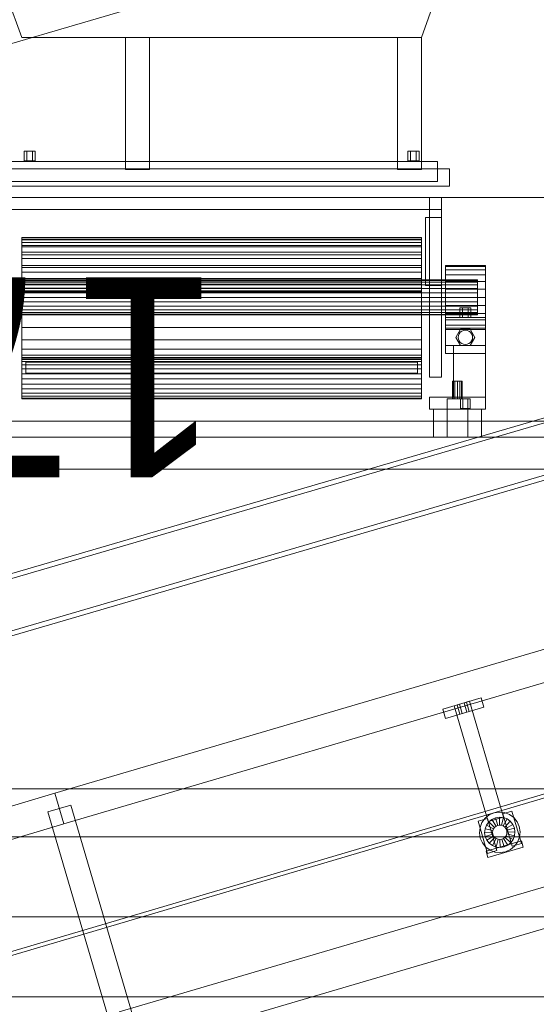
# Model space of a CAD drawing. Header units: millimetres. Extents: x -4395 to 65662, y -65530 to 6847.
# Tile 580 of 656: x 4848 to 5494, y 1091 to 2322. Entities that reach past the tile are written whole.
import ezdxf

# ---------------------------------------------------------------- set-up
doc = ezdxf.new("R2010")
doc.units = ezdxf.units.MM
for name, color, linetype, lineweight in [('COTAS_P', 1, 'Continuous', 0), ('lateral_C01', 7, 'Continuous', 0), ('lateral_dosificador', 7, 'Continuous', 0)]:
    doc.layers.add(name, color=color, linetype=linetype, lineweight=lineweight)
doc.dimstyles.new('R19_100', dxfattribs={"dimtxt": 250, "dimasz": 150, "dimexe": 150, "dimexo": 80, "dimgap": 100, "dimtad": 1, "dimtih": 1, "dimtoh": 1, "dimdsep": 46, "dimcen": 0.09, "dimadec": 0, "dimazin": 0, "dimtfac": 1, "dimtdec": 4, "dimtofl": 0, "dimtmove": 0, "dimatfit": 3, "dimfxl": 1, "dimtolj": 1, "dimtzin": 0, "dimarcsym": 0})

# ---------------------------------------------------------------- blocks, each defined once
blk = doc.blocks.new('DIM_R33_1')
at = {"layer": 'COTAS_P'}
for p, q in [((796, 1103.4), (9904.9, 3783.4)), ((9904.9, 3783.4), (9748.3, 3784.2)), ((9904.9, 3783.4), (9773.7, 3697.9)), ((10158.9, 2920), (9904.9, 3783.4)), ((796, 1103.4), (927.2, 1188.9)), ((1050, 240), (796, 1103.4)), ((796, 1103.4), (952.6, 1102.6))]:
    blk.add_line(p, q, dxfattribs=at)
blk.add_text('9495 P', height=250, rotation=16.3948, dxfattribs=at).set_placement((5322.2, 2539.3))
blk = doc.blocks.new('DIM_R33_22')
at = {"layer": 'COTAS_P'}
for p, q in [((4250, 2100), (4400, 2145)), ((5950, 2100), (5800, 2145)), ((4250, 1200), (4250, 2100)), ((5950, 2100), (4250, 2100)), ((4250, 2100), (4400, 2055)), ((5950, 2100), (5800, 2055)), ((5950, 1200), (5950, 2100))]:
    blk.add_line(p, q, dxfattribs=at)
blk.add_text('1700 P', height=250, rotation=180, dxfattribs=at).set_placement((5100, 2000))

msp = doc.modelspace()

# ---------------------------------------------------------------- linework, layer by layer
at = {"layer": 'lateral_C01'}
for p, q in [((1105.699, 51.872), (10210.031, 2747.406)), ((1107.119, 47.078), (10211.451, 2742.611)), ((5657.552, 1869.456), (4716.927, 1594.452)), ((4718.61, 1588.693), (5659.235, 1863.697)), ((4736.241, 1528.388), (5676.866, 1803.393)), ((5678.55, 1797.634), (4737.925, 1522.629)), ((4891.593, 1354.625), (6042.801, 1693.33)), ((4902.883, 1316.252), (6054.091, 1654.956)), ((5376.627, 1459.805), (5424.594, 1473.917)), ((5391.017, 1464.038), (5410.204, 1469.683)), ((5394.855, 1465.167), (5397.733, 1466.014)), ((5397.733, 1466.014), (5403.489, 1467.708)), ((5401.12, 1454.502), (5397.733, 1466.014)), ((5403.489, 1467.708), (5406.367, 1468.554)), ((5406.876, 1456.196), (5403.489, 1467.708)), ((5409.754, 1457.042), (5406.367, 1468.554)), ((5452.793, 1324.93), (5410.204, 1469.683)), ((5427.981, 1462.405), (5424.594, 1473.917)), ((5376.627, 1459.805), (5380.014, 1448.293)), ((5380.014, 1448.293), (5427.981, 1462.405)), ((5391.017, 1464.038), (5433.606, 1319.285)), ((5394.855, 1465.167), (5398.242, 1453.655)), ((5401.12, 1454.502), (5398.242, 1453.655)), ((5401.12, 1454.502), (5406.876, 1456.196)), ((5406.876, 1456.196), (5409.754, 1457.042)), ((4972.035, 1081.213), (6123.243, 1419.918)), ((4986.148, 1033.246), (6137.356, 1371.951)), ((3740.385, 1015.921), (4891.593, 1354.625)), ((4891.593, 1354.625), (4902.883, 1316.252)), ((4911.628, 1339.672), (4882.848, 1331.205)), ((4964.701, 1052.996), (4882.848, 1331.205)), ((4911.628, 1339.672), (4993.482, 1061.464)), ((5440.829, 1330.166), (5447.38, 1331.191)), ((5447.38, 1331.191), (5453.973, 1330.486)), ((5451.664, 1328.768), (5463.176, 1332.155)), ((5453.973, 1330.486), (5460.159, 1328.098)), ((5475.031, 1291.862), (5463.176, 1332.155)), ((5420.965, 1319.735), (5432.477, 1323.122)), ((5420.965, 1319.735), (5432.82, 1279.443)), ((5425.698, 1317.96), (5429.605, 1323.317)), ((5429.605, 1323.317), (5434.766, 1327.48)), ((5431.317, 1314.896), (5434.24, 1318.903)), ((5444.332, 1282.83), (5432.477, 1323.122)), ((5433.606, 1319.285), (5452.793, 1324.93)), ((5434.24, 1318.903), (5438.1, 1322.017)), ((5441.481, 1312.006), (5434.24, 1318.903)), ((5434.766, 1327.48), (5440.829, 1330.166)), ((5438.1, 1322.017), (5442.635, 1324.026)), ((5443.309, 1313.481), (5438.1, 1322.017)), ((5442.635, 1324.026), (5447.535, 1324.793)), ((5445.458, 1314.433), (5442.635, 1324.026)), ((5447.779, 1314.796), (5447.535, 1324.793)), ((5447.535, 1324.793), (5452.467, 1324.266)), ((5450.115, 1314.546), (5452.467, 1324.266)), ((5451.664, 1328.768), (5463.519, 1288.475)), ((5452.307, 1313.7), (5457.095, 1322.48)), ((5452.467, 1324.266), (5457.095, 1322.48)), ((5454.205, 1312.316), (5461.102, 1319.557)), ((5457.095, 1322.48), (5461.102, 1319.557)), ((5460.159, 1328.098), (5465.516, 1324.191)), ((5461.102, 1319.557), (5464.216, 1315.697)), ((5465.516, 1324.191), (5469.679, 1319.031)), ((5469.679, 1319.031), (5472.365, 1312.968)), ((3751.675, 977.547), (4902.883, 1316.252)), ((5422.605, 1305.181), (5423.311, 1311.774)), ((5423.311, 1311.774), (5425.698, 1317.96)), ((5429.003, 1305.336), (5429.531, 1310.268)), ((5429.531, 1310.268), (5431.317, 1314.896)), ((5439.25, 1307.916), (5429.531, 1310.268)), ((5440.096, 1310.108), (5431.317, 1314.896)), ((5439.001, 1305.58), (5439.25, 1307.916)), ((5439.25, 1307.916), (5440.096, 1310.108)), ((5440.096, 1310.108), (5441.481, 1312.006)), ((5441.481, 1312.006), (5443.309, 1313.481)), ((5443.309, 1313.481), (5445.458, 1314.433)), ((5445.458, 1314.433), (5447.779, 1314.796)), ((5447.779, 1314.796), (5450.115, 1314.546)), ((5450.115, 1314.546), (5452.307, 1313.7)), ((5452.307, 1313.7), (5454.205, 1312.316)), ((5454.205, 1312.316), (5455.68, 1310.487)), ((5455.68, 1310.487), (5464.216, 1315.697)), ((5455.68, 1310.487), (5456.632, 1308.339)), ((5466.225, 1311.162), (5456.632, 1308.339)), ((5456.632, 1308.339), (5456.995, 1306.018)), ((5456.995, 1306.018), (5456.745, 1303.682)), ((5456.995, 1306.018), (5466.992, 1306.261)), ((5464.216, 1315.697), (5466.225, 1311.162)), ((5466.225, 1311.162), (5466.992, 1306.261)), ((5466.992, 1306.261), (5466.465, 1301.329)), ((5472.365, 1312.968), (5473.39, 1306.417)), ((5473.39, 1306.417), (5472.685, 1299.824)), ((5423.631, 1298.63), (5422.605, 1305.181)), ((5426.316, 1292.567), (5423.631, 1298.63)), ((5439.001, 1305.58), (5429.003, 1305.336)), ((5429.77, 1300.436), (5429.003, 1305.336)), ((5439.364, 1303.259), (5429.77, 1300.436)), ((5431.779, 1295.901), (5429.77, 1300.436)), ((5431.014, 1282.039), (5475.143, 1295.023)), ((5440.315, 1301.11), (5431.779, 1295.901)), ((5434.894, 1292.041), (5431.779, 1295.901)), ((5441.791, 1299.282), (5434.894, 1292.041)), ((5443.689, 1297.897), (5438.901, 1289.118)), ((5439.364, 1303.259), (5439.001, 1305.58)), ((5440.315, 1301.11), (5439.364, 1303.259)), ((5441.791, 1299.282), (5440.315, 1301.11)), ((5443.689, 1297.897), (5441.791, 1299.282)), ((5445.881, 1297.051), (5443.528, 1287.332)), ((5445.881, 1297.051), (5443.689, 1297.897)), ((5448.217, 1296.802), (5445.881, 1297.051)), ((5450.538, 1297.165), (5448.217, 1296.802)), ((5448.217, 1296.802), (5448.46, 1286.804)), ((5452.686, 1298.116), (5450.538, 1297.165)), ((5450.538, 1297.165), (5453.361, 1287.571)), ((5454.515, 1299.592), (5452.686, 1298.116)), ((5452.686, 1298.116), (5457.896, 1289.58)), ((5455.899, 1301.49), (5454.515, 1299.592)), ((5454.515, 1299.592), (5461.756, 1292.695)), ((5456.745, 1303.682), (5455.899, 1301.49)), ((5455.899, 1301.49), (5464.679, 1296.702)), ((5456.745, 1303.682), (5466.465, 1301.329)), ((5464.679, 1296.702), (5461.756, 1292.695)), ((5466.465, 1301.329), (5464.679, 1296.702)), ((5470.297, 1293.638), (5466.39, 1288.281)), ((5472.685, 1299.824), (5470.297, 1293.638)), ((5477.401, 1287.348), (5475.143, 1295.023)), ((5430.48, 1287.406), (5426.316, 1292.567)), ((5435.837, 1283.499), (5430.48, 1287.406)), ((5431.014, 1282.039), (5433.272, 1274.364)), ((5432.82, 1279.443), (5444.332, 1282.83)), ((5433.272, 1274.364), (5477.401, 1287.348)), ((5438.901, 1289.118), (5434.894, 1292.041)), ((5442.023, 1281.112), (5435.837, 1283.499)), ((5443.528, 1287.332), (5438.901, 1289.118)), ((5448.616, 1280.406), (5442.023, 1281.112)), ((5448.46, 1286.804), (5443.528, 1287.332)), ((5453.361, 1287.571), (5448.46, 1286.804)), ((5455.167, 1281.432), (5448.616, 1280.406)), ((5457.896, 1289.58), (5453.361, 1287.571)), ((5461.23, 1284.117), (5455.167, 1281.432)), ((5461.756, 1292.695), (5457.896, 1289.58)), ((5466.39, 1288.281), (5461.23, 1284.117)), ((5463.519, 1288.475), (5475.031, 1291.862))]:
    msp.add_line(p, q, dxfattribs=at)
at = {"layer": 'lateral_dosificador'}
for p, q in [((4850, 2300), (4350, 3700)), ((5850, 3700), (5350, 2300)), ((5350, 2300), (4850, 2300)), ((5010, 2300), (4980, 2300)), ((4980, 2300), (4980, 2135)), ((5010, 2135), (5010, 2300)), ((5320, 2300), (5010, 2300)), ((5010, 2145), (5010, 2300)), ((5350, 2300), (5320, 2300)), ((5320, 2300), (5320, 2135)), ((5320, 2300), (5320, 2145)), ((5350, 2135), (5350, 2300)), ((4853, 2158), (4856.5, 2158)), ((4853, 2158), (4853, 2146)), ((4856.5, 2158), (4863.5, 2158)), ((4856.5, 2146), (4856.5, 2158)), ((4863.5, 2158), (4867, 2158)), ((4863.5, 2146), (4863.5, 2158)), ((4867, 2146), (4867, 2158)), ((5333, 2158), (5336.5, 2158)), ((5333, 2158), (5333, 2146)), ((5336.5, 2158), (5343.5, 2158)), ((5336.5, 2146), (5336.5, 2158)), ((5343.5, 2158), (5347, 2158)), ((5343.5, 2146), (5343.5, 2158)), ((5347, 2146), (5347, 2158)), ((5370, 2145), (4830, 2145)), ((4856.5, 2146), (4853, 2146)), ((4856.5, 2146), (4863.5, 2146)), ((4863.5, 2146), (4867, 2146)), ((5320, 2145), (5010, 2145)), ((5336.5, 2146), (5333, 2146)), ((5336.5, 2146), (5343.5, 2146)), ((5343.5, 2146), (5347, 2146)), ((5370, 2120), (5370, 2145)), ((5385, 2136), (4815, 2136)), ((5010, 2135), (4980, 2135)), ((5350, 2135), (5320, 2135)), ((5385, 2136), (5385, 2114)), ((5370, 2120), (4830, 2120)), ((5385, 2114), (4815, 2114)), ((5375, 2100), (4825, 2100)), ((5375, 2100), (5360, 2100)), ((5360, 1875), (5360, 2100)), ((5375, 2100), (5375, 1875)), ((5375, 2100), (5375, 2085)), ((5375, 2085), (4825, 2085)), ((5375, 2075), (5355, 2075)), ((5355, 1990), (5355, 2075)), ((5375, 2075), (5375, 1990)), ((4850, 2047.444), (4850, 2050)), ((5350, 2050), (4850, 2050)), ((4850, 2050), (4850, 2048)), ((5350, 2048), (4850, 2048)), ((4850, 2046.876), (4850, 2048)), ((4850, 2039.952), (4850, 2047.444)), ((5350, 2047.444), (4850, 2047.444)), ((4850, 2043.579), (4850, 2046.876)), ((5350, 2046.876), (4850, 2046.876)), ((5350, 2047.444), (5350, 2050)), ((5350, 2048), (5350, 2050)), ((5350, 2046.876), (5350, 2048)), ((5350, 2039.952), (5350, 2047.444)), ((5350, 2043.579), (5350, 2046.876)), ((4850, 2038.335), (4850, 2043.579)), ((5350, 2043.579), (4850, 2043.579)), ((4850, 2028.033), (4850, 2039.952)), ((5350, 2039.952), (4850, 2039.952)), ((4850, 2031.5), (4850, 2038.335)), ((5350, 2038.335), (4850, 2038.335)), ((5350, 2038.335), (5350, 2043.579)), ((5350, 2028.033), (5350, 2039.952)), ((5350, 2031.5), (5350, 2038.335)), ((4850, 2023.541), (4850, 2031.5)), ((5350, 2031.5), (4850, 2031.5)), ((4850, 2012.5), (4850, 2028.033)), ((5350, 2028.033), (4850, 2028.033)), ((4850, 2015), (4850, 2023.541)), ((5350, 2023.541), (4850, 2023.541)), ((5350, 2023.541), (5350, 2031.5)), ((5350, 2012.5), (5350, 2028.033)), ((5350, 2015), (5350, 2023.541)), ((4850, 2015), (4850, 2006.459)), ((4850, 2015), (5350, 2015)), ((4850, 1994.411), (4850, 2012.5)), ((5350, 2012.5), (4850, 2012.5)), ((5350, 2006.459), (5350, 2015)), ((5350, 1994.411), (5350, 2012.5)), ((5380, 2013.637), (5380, 2015)), ((5430, 2015), (5380, 2015)), ((5380, 2009.641), (5380, 2013.637)), ((5430, 2013.637), (5380, 2013.637)), ((5380, 2003.284), (5380, 2009.641)), ((5430, 2009.641), (5380, 2009.641)), ((5430, 2013.637), (5430, 2015)), ((5430, 2009.641), (5430, 2013.637)), ((5430, 2003.284), (5430, 2009.641)), ((5420, 1997), (4780, 1997)), ((5420, 1996.25), (4780, 1996.25)), ((4850, 2006.459), (4850, 1998.5)), ((5350, 2006.459), (4850, 2006.459)), ((4850, 1998.5), (4850, 1991.665)), ((5350, 1998.5), (4850, 1998.5)), ((5350, 2006.459), (5350, 1998.5)), ((5350, 1998.5), (5350, 1991.665)), ((5380, 1995), (5380, 2003.284)), ((5430, 2003.284), (5380, 2003.284)), ((5420, 1996.25), (5420, 1997)), ((5420, 1994.053), (5420, 1996.25)), ((5430, 1995), (5430, 2003.284)), ((5420, 1994.053), (4780, 1994.053)), ((5420, 1990.556), (4780, 1990.556)), ((5420, 1986), (4780, 1986)), ((4850, 1975), (4850, 1994.411)), ((5350, 1994.411), (4850, 1994.411)), ((4850, 1991.665), (4850, 1986.421)), ((5350, 1991.665), (4850, 1991.665)), ((4850, 1986.421), (4850, 1983.124)), ((5350, 1986.421), (4850, 1986.421)), ((5350, 1975), (5350, 1994.411)), ((5350, 1991.665), (5350, 1986.421)), ((5350, 1986.421), (5350, 1983.124)), ((5375, 1990), (5355, 1990)), ((5380, 1985.353), (5380, 1995)), ((5430, 1995), (5380, 1995)), ((5380, 1975), (5380, 1985.353)), ((5430, 1985.353), (5380, 1985.353)), ((5420, 1990.556), (5420, 1994.053)), ((5420, 1986), (5420, 1990.556)), ((5420, 1980.694), (5420, 1986)), ((5430, 1985.353), (5430, 1995)), ((5430, 1975), (5430, 1985.353)), ((5420, 1980.694), (4780, 1980.694)), ((4780, 1975), (5420, 1975)), ((4850, 1983.124), (4850, 1982)), ((5350, 1983.124), (4850, 1983.124)), ((5350, 1982), (4850, 1982)), ((4850, 1975), (4850, 1955.589)), ((4850, 1975), (5350, 1975)), ((5350, 1983.124), (5350, 1982)), ((5350, 1955.589), (5350, 1975)), ((5380, 1975), (5380, 1964.647)), ((5380, 1975), (5430, 1975)), ((5420, 1975), (5420, 1980.694)), ((5420, 1969.306), (5420, 1975)), ((5430, 1964.647), (5430, 1975)), ((5420, 1969.306), (4780, 1969.306)), ((5420, 1964), (4780, 1964)), ((5420, 1959.444), (4780, 1959.444)), ((5380, 1964.647), (5380, 1955)), ((5430, 1964.647), (5380, 1964.647)), ((5398, 1962), (5401.5, 1962)), ((5398, 1962), (5398, 1950)), ((5401.5, 1962), (5408.5, 1962)), ((5401.5, 1950), (5401.5, 1962)), ((5408.5, 1962), (5412, 1962)), ((5408.5, 1950), (5408.5, 1962)), ((5412, 1950), (5412, 1962)), ((5420, 1969.306), (5420, 1964)), ((5420, 1964), (5420, 1959.444)), ((5420, 1959.444), (5420, 1955.947)), ((5430, 1964.647), (5430, 1955)), ((5420, 1955.947), (4780, 1955.947)), ((5420, 1953.75), (4780, 1953.75)), ((5420, 1953), (4780, 1953)), ((4850, 1955.589), (4850, 1937.5)), ((5350, 1955.589), (4850, 1955.589)), ((5350, 1955.589), (5350, 1937.5)), ((5380, 1955), (5380, 1946.716)), ((5430, 1955), (5380, 1955)), ((5430, 1950), (5380, 1950)), ((5380, 1950), (5380, 1915)), ((5380, 1946.716), (5380, 1940.359)), ((5430, 1946.716), (5380, 1946.716)), ((5401.5, 1950), (5398, 1950)), ((5401.5, 1950), (5408.5, 1950)), ((5408.5, 1950), (5412, 1950)), ((5420, 1955.947), (5420, 1953.75)), ((5420, 1953.75), (5420, 1953)), ((5430, 1955), (5430, 1946.716)), ((5430, 1915), (5430, 1950)), ((5430, 1946.716), (5430, 1940.359)), ((4850, 1937.5), (4850, 1921.967)), ((5350, 1937.5), (4850, 1937.5)), ((5350, 1937.5), (5350, 1921.967)), ((5380, 1940.359), (5380, 1936.363)), ((5430, 1940.359), (5380, 1940.359)), ((5380, 1936.363), (5380, 1935)), ((5430, 1936.363), (5380, 1936.363)), ((5430, 1935), (5380, 1935)), ((5399, 1935.392), (5393, 1925)), ((5411, 1935.392), (5399, 1935.392)), ((5405, 1934), (5402.671, 1933.693)), ((5407.329, 1933.693), (5405, 1934)), ((5417, 1925), (5411, 1935.392)), ((5430, 1940.359), (5430, 1936.363)), ((5430, 1936.363), (5430, 1935)), ((4850, 1921.967), (4850, 1910.048)), ((5350, 1921.967), (4850, 1921.967)), ((5350, 1921.967), (5350, 1910.048)), ((5393, 1925), (5399, 1914.608)), ((5396.307, 1927.329), (5396, 1925)), ((5396, 1925), (5396.307, 1922.671)), ((5397.206, 1929.5), (5396.307, 1927.329)), ((5396.307, 1922.671), (5397.206, 1920.5)), ((5398.636, 1931.364), (5397.206, 1929.5)), ((5400.5, 1932.794), (5398.636, 1931.364)), ((5402.671, 1933.693), (5400.5, 1932.794)), ((5409.5, 1932.794), (5407.329, 1933.693)), ((5411.364, 1931.364), (5409.5, 1932.794)), ((5411, 1914.608), (5417, 1925)), ((5412.794, 1929.5), (5411.364, 1931.364)), ((5413.693, 1927.329), (5412.794, 1929.5)), ((5412.794, 1920.5), (5413.693, 1922.671)), ((5414, 1925), (5413.693, 1927.329)), ((5413.693, 1922.671), (5414, 1925)), ((4850, 1910.048), (4850, 1902.556)), ((5350, 1910.048), (4850, 1910.048)), ((5350, 1910.048), (5350, 1902.556)), ((5430, 1915), (5380, 1915)), ((5380, 1915), (5380, 1905)), ((5430, 1915), (5390, 1915)), ((5390, 1915), (5390, 1850)), ((5397.206, 1920.5), (5398.636, 1918.636)), ((5398.636, 1918.636), (5400.5, 1917.206)), ((5399, 1914.608), (5411, 1914.608)), ((5400.5, 1917.206), (5402.671, 1916.307)), ((5402.671, 1916.307), (5405, 1916)), ((5405, 1916), (5407.329, 1916.307)), ((5407.329, 1916.307), (5409.5, 1917.206)), ((5409.5, 1917.206), (5411.364, 1918.636)), ((5411.364, 1918.636), (5412.794, 1920.5)), ((5430, 1850), (5430, 1915)), ((5430, 1905), (5430, 1915)), ((4850, 1902.556), (4850, 1900)), ((5350, 1902.556), (4850, 1902.556)), ((5350, 1900), (4850, 1900)), ((4850, 1900), (4850, 1898)), ((5350, 1898), (4850, 1898)), ((4850, 1897.148), (4850, 1898)), ((4850, 1894.651), (4850, 1897.148)), ((5350, 1897.148), (4850, 1897.148)), ((5350, 1902.556), (5350, 1900)), ((5350, 1898), (5350, 1900)), ((5350, 1897.148), (5350, 1898)), ((5350, 1894.651), (5350, 1897.148)), ((5430, 1905), (5380, 1905)), ((4850, 1890.678), (4850, 1894.651)), ((5350, 1894.651), (4850, 1894.651)), ((4850, 1885.5), (4850, 1890.678)), ((5350, 1890.678), (4850, 1890.678)), ((4850, 1879.47), (4850, 1885.5)), ((5350, 1885.5), (4850, 1885.5)), ((5345, 1894), (4855, 1894)), ((4855, 1880), (4855, 1894)), ((5345, 1894), (5345, 1880)), ((5350, 1890.678), (5350, 1894.651)), ((5350, 1885.5), (5350, 1890.678)), ((5350, 1879.47), (5350, 1885.5)), ((4850, 1873), (4850, 1879.47)), ((5350, 1879.47), (4850, 1879.47)), ((4850, 1873), (4850, 1866.53)), ((4850, 1873), (5350, 1873)), ((5345, 1880), (4855, 1880)), ((5350, 1873), (5350, 1879.47)), ((5350, 1866.53), (5350, 1873)), ((5375, 1875), (5360, 1875)), ((4850, 1866.53), (4850, 1860.5)), ((5350, 1866.53), (4850, 1866.53)), ((4850, 1860.5), (4850, 1855.322)), ((5350, 1860.5), (4850, 1860.5)), ((5350, 1866.53), (5350, 1860.5)), ((5350, 1860.5), (5350, 1855.322)), ((5389, 1870), (5389.804, 1870)), ((5389, 1870), (5389, 1848)), ((5389.804, 1870), (5392, 1870)), ((5389.804, 1848), (5389.804, 1870)), ((5392, 1870), (5395, 1870)), ((5392, 1848), (5392, 1870)), ((5395, 1870), (5398, 1870)), ((5395, 1848), (5395, 1870)), ((5398, 1870), (5400.196, 1870)), ((5398, 1848), (5398, 1870)), ((5400.196, 1870), (5401, 1870)), ((5400.196, 1848), (5400.196, 1870)), ((5401, 1848), (5401, 1870)), ((4850, 1855.322), (4850, 1851.349)), ((5350, 1855.322), (4850, 1855.322)), ((4850, 1851.349), (4850, 1848.852)), ((5350, 1851.349), (4850, 1851.349)), ((4850, 1848.852), (4850, 1848)), ((5350, 1848.852), (4850, 1848.852)), ((5350, 1848), (4850, 1848)), ((5350, 1855.322), (5350, 1851.349)), ((5350, 1851.349), (5350, 1848.852)), ((5350, 1848.852), (5350, 1848)), ((5430, 1850), (5360, 1850)), ((5360, 1850), (5360, 1835)), ((5408, 1848), (5382, 1848)), ((5382, 1800), (5382, 1848)), ((5389.804, 1848), (5389, 1848)), ((5389.804, 1848), (5392, 1848)), ((5430, 1850), (5390, 1850)), ((5392, 1848), (5395, 1848)), ((5395, 1848), (5398, 1848)), ((5398, 1848), (5400.196, 1848)), ((5399, 1848), (5402, 1848)), ((5399, 1848), (5399, 1836)), ((5400.196, 1848), (5401, 1848)), ((5402, 1848), (5408, 1848)), ((5402, 1836), (5402, 1848)), ((5408, 1848), (5411, 1848)), ((5408, 1836), (5408, 1848)), ((5408, 1848), (5408, 1800)), ((5411, 1836), (5411, 1848)), ((5430, 1835), (5430, 1850)), ((5402, 1836), (5399, 1836)), ((5402, 1836), (5408, 1836)), ((5408, 1836), (5411, 1836)), ((5430, 1835), (5360, 1835)), ((5425, 1835), (5365, 1835)), ((5365, 1835), (5365, 1800)), ((5425, 1800), (5425, 1835)), ((5870, 1820), (4330, 1820)), ((5870, 1800), (4330, 1800)), ((5425, 1800), (5365, 1800)), ((5408, 1800), (5382, 1800)), ((5870, 1760), (4330, 1760)), ((5870, 1360), (4330, 1360)), ((5870, 1300), (4330, 1300)), ((5950, 1200), (4250, 1200)), ((5950, 1100), (4250, 1100))]:
    msp.add_line(p, q, dxfattribs=at)

# ---------------------------------------------------------------- dimensions: what is measured, and where the dimension line sits
at = {"layer": 'COTAS_P'}
for p1, p2, distance, picture, middle in [((1050, 240), (10158.931, 2920), 900, 'DIM_R33_1', (5350.437, 2443.406)), ((5950, 1200), (4250, 1200), -900, 'DIM_R33_22', (5100, 2100))]:
    dim = msp.add_aligned_dim(p1=p1, p2=p2, distance=distance, text='<> P', dimstyle='R19_100', dxfattribs=at)
    dim.commit()
    dim.dimension.update_dxf_attribs({"geometry": picture, "text_midpoint": middle})

doc.saveas('drawing.dxf')
